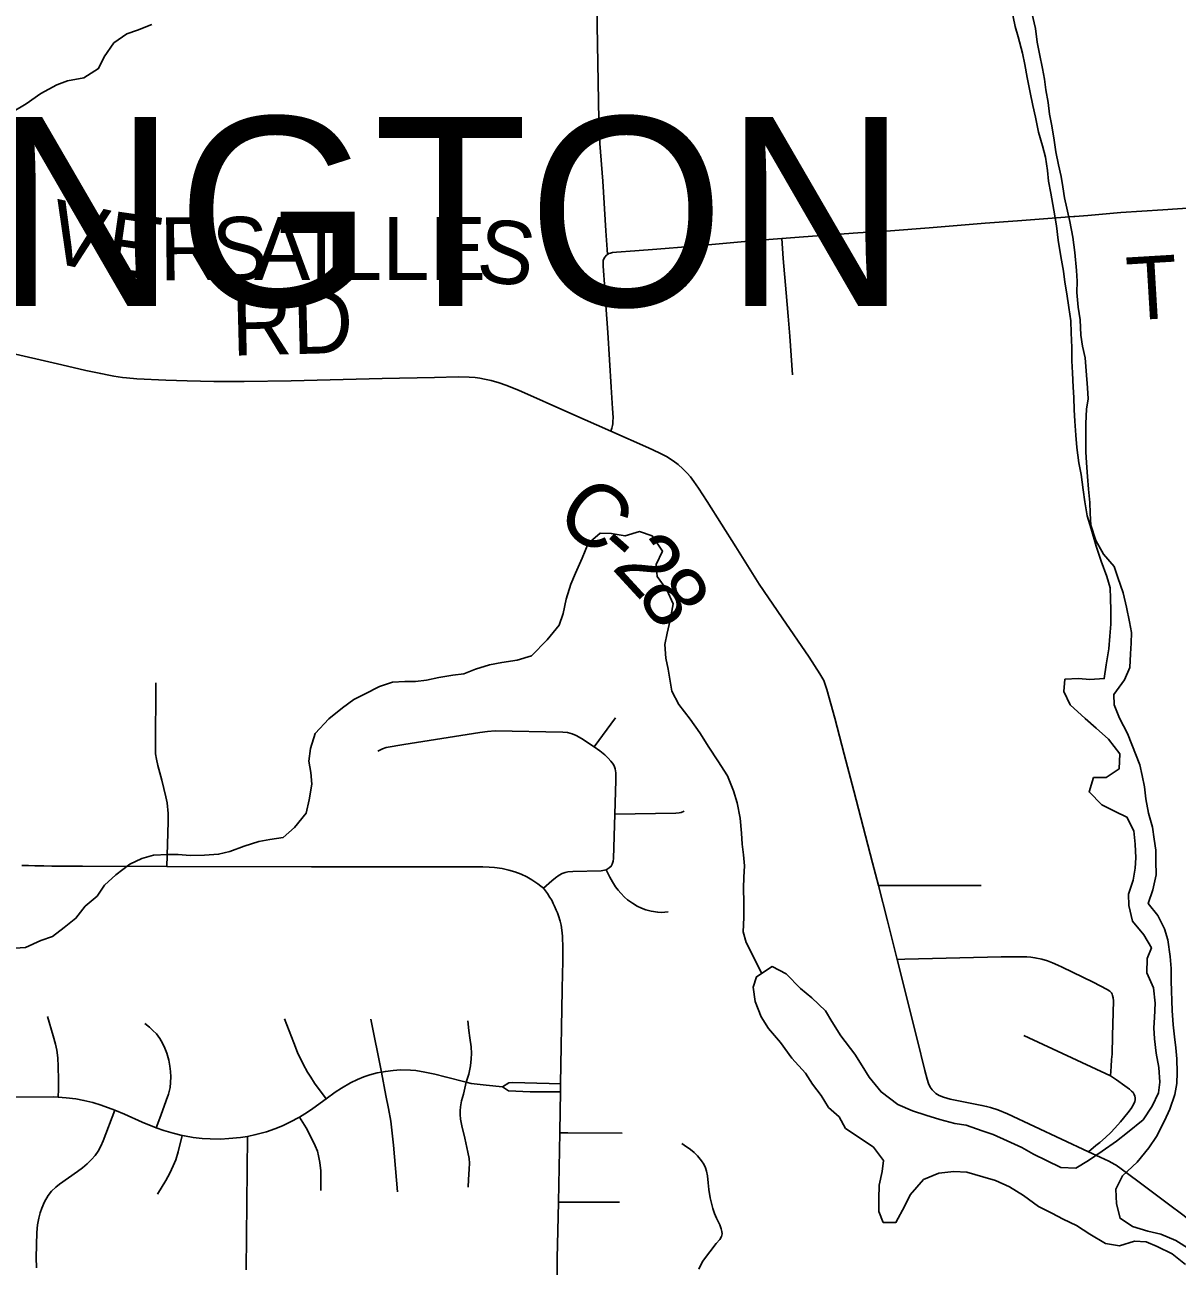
# Model space of a CAD drawing. Extents: x -87 to 2145, y -2128 to 440.
# Drawn here: x 188.58 to 215.99, y 131.1 to 160.64 of the extents above; entities that cross this region are included whole.
import ezdxf

# ---------------------------------------------------------------- set-up
doc = ezdxf.new("R2010")
doc.units = 0
for name, color, linetype in [('GM_X_City_Street', 7, 'Continuous'), ('GM_X_County_Road', 7, 'Continuous'), ('GM_X_County_Road_Text', 7, 'Continuous'), ('GM_X_Minor_Lake', 7, 'Continuous'), ('GM_X_Minor_River', 7, 'Continuous'), ('GM_X_State_Route', 7, 'Continuous'), ('GM_X_Township_Road', 7, 'Continuous'), ('GM_X_Township_Road_Text', 7, 'Continuous'), ('GM_X_Township_Text', 7, 'Continuous')]:
    doc.layers.add(name, color=color, linetype=linetype)

msp = doc.modelspace()

# ---------------------------------------------------------------- linework, layer by layer
at = {"layer": 'GM_X_City_Street'}
for p, q in [((202.122, 143.453), (202.629, 144.145)), ((197.065, 135.717), (196.816, 136.979)), ((212.348, 136.589), (214.405, 135.631)), ((193.849, 131.012), (193.876, 134.188))]:
    msp.add_line(p, q, dxfattribs=at)
for points in [[(196.983, 143.356), (197.087, 143.406), (197.18, 143.438), (197.6, 143.511), (199.408, 143.798), (199.587, 143.822), (199.769, 143.836), (201.378, 143.805), (201.488, 143.797), (201.601, 143.767), (201.697, 143.728), (201.822, 143.658), (202.122, 143.453), (202.26, 143.361), (202.378, 143.269), (202.461, 143.19), (202.524, 143.116), (202.582, 143.038), (202.612, 142.981), (202.627, 142.934), (202.638, 142.837), (202.638, 142.656), (202.617, 141.853), (202.583, 140.802), (202.575, 140.733), (202.556, 140.666), (202.53, 140.616), (202.486, 140.577), (202.413, 140.532), (202.291, 140.507), (201.614, 140.49), (201.501, 140.479), (201.439, 140.466), (201.366, 140.44), (201.296, 140.404), (201.203, 140.343), (201.116, 140.272), (200.921, 140.09)], [(202.617, 141.853), (204.066, 141.879), (204.147, 141.887), (204.195, 141.896), (204.27, 141.926)], [(202.413, 140.532), (202.5, 140.358), (202.558, 140.248), (202.63, 140.128), (202.694, 140.046), (202.756, 139.973), (202.845, 139.881), (202.918, 139.818), (203.036, 139.734), (203.147, 139.668), (203.249, 139.619), (203.354, 139.581), (203.479, 139.549), (203.638, 139.522), (203.733, 139.517), (203.807, 139.521), (203.885, 139.534)], [(208.887, 140.16), (209.226, 140.159), (211.328, 140.157)], [(209.335, 138.4), (209.514, 138.404), (211.809, 138.46), (212.301, 138.463), (212.415, 138.459), (212.51, 138.449), (212.611, 138.437), (212.772, 138.403), (212.913, 138.361), (213.03, 138.317), (213.157, 138.265), (213.262, 138.217), (213.997, 137.855), (214.329, 137.685), (214.395, 137.641)], [(213.886, 133.817), (214.063, 133.967), (214.156, 134.045), (214.286, 134.158), (214.415, 134.277), (214.51, 134.382), (214.644, 134.533), (214.822, 134.747), (214.898, 134.849), (214.955, 134.946), (214.988, 135.016), (214.998, 135.059), (214.998, 135.101), (214.988, 135.144), (214.974, 135.185), (214.946, 135.229), (214.911, 135.265), (214.859, 135.313), (214.752, 135.394), (214.554, 135.533), (214.405, 135.631), (214.424, 135.848), (214.433, 136.013), (214.445, 136.144), (214.458, 136.577), (214.478, 137.415), (214.471, 137.488), (214.458, 137.54), (214.446, 137.574), (214.432, 137.602), (214.395, 137.641)], [(189.376, 135.122), (189.381, 135.312), (189.383, 135.537), (189.378, 135.847), (189.364, 136.059), (189.341, 136.237), (189.311, 136.38), (189.252, 136.584), (189.121, 137.04)], [(191.703, 134.389), (191.814, 134.681), (191.945, 135.044), (191.998, 135.194), (192.037, 135.351), (192.05, 135.468), (192.054, 135.602), (192.046, 135.728), (192.034, 135.856), (192.006, 135.998), (191.959, 136.169), (191.915, 136.29), (191.86, 136.406), (191.794, 136.516), (191.711, 136.626), (191.628, 136.709), (191.544, 136.789), (191.437, 136.876)], [(195.748, 135.081), (195.472, 135.457), (195.383, 135.595), (195.305, 135.719), (195.206, 135.907), (195.072, 136.187), (194.977, 136.413), (194.761, 136.982)], [(199.08, 135.476), (199.142, 135.664), (199.187, 135.867), (199.202, 136.029), (199.206, 136.158), (199.197, 136.319), (199.171, 136.529), (199.14, 136.707), (199.117, 136.938)], [(188.066, 135.124), (189.267, 135.13), (189.376, 135.122), (189.563, 135.108), (189.792, 135.08), (189.987, 135.044), (190.196, 134.993), (190.401, 134.93), (190.725, 134.813), (190.955, 134.718), (191.371, 134.523), (191.703, 134.389), (191.889, 134.324), (192.109, 134.261), (192.326, 134.209), (192.379, 134.197), (192.587, 134.16), (192.798, 134.137), (192.993, 134.127), (193.238, 134.124), (193.433, 134.134), (193.709, 134.162), (193.876, 134.188), (194.077, 134.231), (194.33, 134.299), (194.531, 134.366), (194.712, 134.438), (194.889, 134.522), (195.118, 134.643), (195.304, 134.76), (195.432, 134.849), (195.748, 135.081), (195.963, 135.238), (196.115, 135.336), (196.33, 135.459), (196.492, 135.542), (196.645, 135.606), (196.787, 135.653), (196.964, 135.698), (197.065, 135.717), (197.159, 135.735), (197.34, 135.757), (197.521, 135.768), (197.753, 135.765), (197.886, 135.753), (198.097, 135.715), (198.339, 135.665), (198.578, 135.601), (199.08, 135.476), (199.199, 135.446), (199.555, 135.403), (199.942, 135.368)], [(197.445, 132.872), (197.351, 133.978), (197.316, 134.336), (197.285, 134.546), (197.235, 134.851), (197.17, 135.159), (197.065, 135.717)], [(199.128, 132.976), (199.137, 133.16), (199.155, 133.407), (199.157, 133.55), (199.148, 133.665), (199.122, 133.81), (199.048, 134.148), (198.979, 134.435), (198.946, 134.597), (198.934, 134.711), (198.934, 134.793), (198.943, 134.891), (198.971, 135.036), (199.014, 135.195), (199.08, 135.476)], [(199.942, 135.368), (200.098, 135.459), (200.18, 135.467), (201.051, 135.445), (201.327, 135.438)], [(199.942, 135.368), (200.085, 135.268), (200.6, 135.251), (201.073, 135.247), (201.323, 135.246)], [(188.859, 131.057), (188.854, 131.306), (188.87, 131.897), (188.887, 132.079), (188.915, 132.242), (188.948, 132.371), (188.987, 132.482), (189.05, 132.629), (189.135, 132.779), (189.215, 132.881), (189.319, 132.981), (189.41, 133.054), (189.837, 133.351), (189.955, 133.437), (190.065, 133.532), (190.168, 133.634), (190.252, 133.733), (190.326, 133.838), (190.391, 133.953), (190.447, 134.083), (190.725, 134.813)], [(195.621, 132.902), (195.62, 133.364), (195.6, 133.567), (195.57, 133.726), (195.54, 133.839), (195.492, 133.964), (195.413, 134.129), (195.274, 134.392), (195.118, 134.643)], [(191.739, 132.816), (191.937, 133.136), (192.031, 133.31), (192.114, 133.489), (192.171, 133.632), (192.228, 133.816), (192.326, 134.209)], [(201.305, 134.27), (201.498, 134.27), (202.791, 134.267)], [(204.619, 131.025), (204.664, 131.131), (204.712, 131.216), (204.798, 131.336), (204.877, 131.441), (205.029, 131.635), (205.115, 131.736), (205.157, 131.809), (205.17, 131.869), (205.166, 131.927), (205.149, 131.989), (205.113, 132.081), (205.034, 132.243), (204.989, 132.349), (204.949, 132.473), (204.886, 132.728), (204.852, 132.921), (204.836, 133.084), (204.822, 133.247), (204.8, 133.36), (204.774, 133.438), (204.731, 133.526), (204.677, 133.608), (204.584, 133.722), (204.505, 133.804), (204.417, 133.878), (204.27, 133.982), (204.214, 134.015)], [(201.276, 132.62), (201.555, 132.621), (202.725, 132.626)]]:
    msp.add_lwpolyline(points, dxfattribs=at)
at = {"layer": 'GM_X_County_Road'}
for points in [[(188.054, 152.873), (189.46, 152.547), (190.036, 152.415), (190.388, 152.34), (190.581, 152.3), (190.698, 152.279), (190.805, 152.26), (190.908, 152.248), (191.001, 152.237), (191.245, 152.216), (191.933, 152.179), (192.441, 152.164), (193.08, 152.152), (193.802, 152.153), (194.917, 152.169), (197.083, 152.22), (198.329, 152.248), (198.888, 152.258), (199.152, 152.252), (199.296, 152.243), (199.406, 152.228), (199.513, 152.207), (199.675, 152.172), (199.866, 152.119), (200.022, 152.064), (200.327, 151.94), (201.573, 151.391), (202.521, 150.968)], [(202.521, 150.968), (203.421, 150.575), (203.671, 150.456), (203.85, 150.363), (204.003, 150.265), (204.123, 150.175), (204.234, 150.075), (204.339, 149.968), (204.414, 149.88), (204.493, 149.774), (204.606, 149.612), (204.812, 149.296), (205.497, 148.215), (206.051, 147.326), (206.599, 146.529), (207.236, 145.594), (207.496, 145.194), (207.585, 145.038)], [(207.585, 145.038), (207.615, 144.962), (207.659, 144.818), (207.847, 144.139), (208.075, 143.283), (208.301, 142.409), (208.749, 140.696), (208.887, 140.16)], [(208.887, 140.16), (209.102, 139.319), (209.335, 138.4)], [(209.335, 138.4), (209.811, 136.504), (209.993, 135.756), (210.043, 135.55), (210.079, 135.444), (210.121, 135.358), (210.166, 135.294), (210.219, 135.237), (210.254, 135.207), (210.334, 135.158), (210.437, 135.118), (210.593, 135.075), (211.348, 134.926), (211.461, 134.902), (211.557, 134.876), (211.73, 134.817), (211.958, 134.721), (213.886, 133.817)], [(213.886, 133.817), (214.159, 133.695), (214.367, 133.595), (214.514, 133.518), (214.54, 133.5)], [(214.54, 133.5), (214.663, 133.414), (215.06, 133.123), (215.755, 132.601), (216.164, 132.298), (216.29, 132.191), (216.407, 132.073), (216.473, 131.999), (216.585, 131.861)]]:
    msp.add_lwpolyline(points, dxfattribs=at)
at = {"layer": 'GM_X_Minor_Lake'}
for points in [[(212.04, 161.094), (212.14, 160.601), (212.215, 160.348), (212.317, 159.966), (212.371, 159.694), (212.424, 159.382), (212.497, 159.03), (212.56, 158.718), (212.625, 158.436), (212.697, 158.084), (212.791, 157.761), (212.865, 157.489), (212.908, 157.168), (212.933, 156.917), (212.987, 156.635), (213.058, 156.223), (213.12, 155.851), (213.163, 155.51), (213.225, 155.128), (213.287, 154.776), (213.322, 154.515), (213.366, 154.233), (213.419, 153.912), (213.462, 153.59), (213.476, 153.31), (213.488, 152.959), (213.491, 152.639), (213.505, 152.358), (213.518, 152.017), (213.532, 151.767), (213.546, 151.476), (213.56, 151.205), (213.583, 150.874), (213.606, 150.583), (213.658, 150.212), (213.713, 149.94), (213.755, 149.569), (213.799, 149.287), (213.852, 148.956), (213.945, 148.643), (214.067, 148.23), (214.19, 147.876), (214.322, 147.513), (214.397, 147.24), (214.411, 146.99), (214.415, 146.709), (214.418, 146.379), (214.391, 146.089), (214.365, 145.789), (214.306, 145.41), (214.258, 145.081), (213.916, 145.059), (213.645, 145.086), (213.323, 145.064), (213.296, 144.774), (213.45, 144.46), (213.805, 144.131), (214.071, 143.904)], [(215.489, 140.735), (215.485, 140.996), (215.45, 141.257), (215.407, 141.549), (215.313, 141.881), (215.251, 142.223), (215.217, 142.505), (215.162, 142.776), (215.108, 143.028), (214.917, 143.513), (214.813, 143.776), (214.62, 144.141), (214.496, 144.455), (214.491, 144.705), (214.74, 145.049), (214.868, 145.347), (214.885, 145.667), (214.901, 145.927), (214.906, 146.177), (214.861, 146.428), (214.789, 146.78), (214.706, 147.123), (214.583, 147.486), (214.499, 147.749), (214.244, 148.045), (214.059, 148.37), (213.937, 148.733), (213.923, 149.014), (213.919, 149.274), (213.886, 149.586), (213.862, 149.886), (213.84, 150.217), (213.825, 150.478), (213.822, 150.799), (213.82, 151.149), (213.838, 151.489), (213.873, 151.738), (213.859, 151.999), (213.828, 152.4), (213.805, 152.711), (213.74, 152.993), (213.706, 153.254), (213.684, 153.615), (213.64, 153.917), (213.608, 154.268), (213.614, 154.538), (213.599, 154.789), (213.559, 155.22), (213.516, 155.581), (213.444, 155.954), (213.316, 156.517), (213.272, 156.779), (213.237, 157.03), (213.173, 157.302), (213.109, 157.614), (213.065, 157.895), (213.012, 158.237), (212.958, 158.508), (212.924, 158.79), (212.87, 159.091), (212.836, 159.342), (212.791, 159.594), (212.718, 159.946), (212.664, 160.228), (212.621, 160.549), (212.539, 160.922)], [(214.071, 143.904), (214.357, 143.637), (214.631, 143.29), (214.613, 142.93), (214.307, 142.727), (214.005, 142.724), (213.897, 142.386), (214.202, 142.078), (214.52, 141.921), (214.798, 141.784), (214.962, 141.459), (214.995, 141.138), (215.008, 140.817), (214.993, 140.567), (214.946, 140.288), (214.838, 139.95), (214.842, 139.679), (214.935, 139.307), (215.199, 138.98), (215.383, 138.675), (215.277, 138.417), (215.269, 138.077), (215.432, 137.722), (215.474, 137.36), (215.457, 137.02), (215.441, 136.77), (215.456, 136.509), (215.498, 136.168), (215.561, 135.826), (215.583, 135.475), (215.548, 135.225), (215.4, 134.908), (215.182, 134.583), (214.813, 134.281), (214.547, 134.077), (214.21, 133.835), (213.883, 133.612), (213.587, 133.429), (213.226, 133.448), (212.888, 133.617), (212.579, 133.764), (212.301, 133.922), (211.953, 134.08), (211.614, 134.229), (211.355, 134.316), (210.976, 134.455), (210.705, 134.492), (210.345, 134.591), (210.016, 134.69), (209.696, 134.798), (209.348, 134.947), (208.952, 135.247), (208.668, 135.595), (208.503, 135.869), (208.328, 136.144), (207.996, 136.583), (207.782, 136.919), (207.627, 137.173), (207.302, 137.482), (207.036, 137.709), (206.691, 138.058), (206.363, 138.227), (205.986, 137.986), (205.91, 137.737), (205.953, 137.396), (206.095, 137.032), (206.27, 136.757), (206.555, 136.419), (206.828, 136.052), (207.152, 135.693), (207.317, 135.428), (207.522, 135.163), (207.697, 134.878), (207.953, 134.651), (208.108, 134.377), (208.455, 134.147), (208.772, 133.929), (209.006, 133.613), (208.98, 133.353), (208.903, 133.024), (208.896, 132.704), (208.899, 132.403), (209.004, 132.14), (209.305, 132.142), (209.515, 132.538), (209.642, 132.795), (209.961, 133.158), (210.327, 133.309), (210.68, 133.351), (210.991, 133.333), (211.371, 133.223), (211.67, 133.136), (212.009, 132.987), (212.336, 132.779), (212.692, 132.519), (213.011, 132.361), (213.279, 132.214), (213.597, 132.066), (213.915, 131.858), (214.292, 131.638), (214.622, 131.58)], [(216.3, 131.499), (215.962, 131.708), (215.604, 131.857), (215.294, 131.935), (214.934, 132.044), (214.637, 132.241), (214.554, 132.584), (214.532, 132.935), (214.69, 133.252), (215.039, 133.574), (215.318, 133.918), (215.505, 134.184), (215.694, 134.56), (215.821, 134.838), (215.939, 135.185), (215.985, 135.445), (215.991, 135.705), (215.988, 136.036), (215.964, 136.297), (215.929, 136.558), (215.895, 136.839), (215.873, 137.181), (215.848, 137.882), (215.855, 138.183), (215.831, 138.464), (215.769, 138.866), (215.695, 139.128), (215.531, 139.442), (215.306, 139.728), (215.414, 140.056), (215.492, 140.415), (215.489, 140.735)], [(214.622, 131.58), (214.977, 131.692), (215.258, 131.675), (215.517, 131.569), (215.875, 131.39), (216.191, 131.141)]]:
    msp.add_lwpolyline(points, dxfattribs=at)
at = {"layer": 'GM_X_Minor_River'}
for points in [[(191.606, 160.643), (191.261, 160.512), (191.008, 160.419), (190.701, 160.207), (190.473, 159.873), (190.336, 159.596), (189.989, 159.375), (189.595, 159.306), (189.341, 159.212), (188.965, 159.002), (188.617, 158.761), (188.281, 158.56)], [(188.342, 138.667), (188.594, 138.681), (188.96, 138.851), (189.243, 138.944), (189.52, 139.157), (189.796, 139.379), (190.014, 139.664), (190.301, 139.907), (190.477, 140.162), (190.744, 140.415), (191.082, 140.667), (191.366, 140.799), (191.64, 140.882), (191.982, 140.893), (192.233, 140.896), (192.514, 140.869), (192.856, 140.88), (193.189, 140.901), (193.462, 140.964), (193.796, 141.095), (194.151, 141.206), (194.413, 141.249), (194.726, 141.301), (194.993, 141.534), (195.272, 141.877), (195.349, 142.196), (195.408, 142.565), (195.384, 142.845), (195.34, 143.117), (195.377, 143.416), (195.485, 143.774), (195.815, 144.125), (196.142, 144.387), (196.408, 144.58), (196.662, 144.714), (197.018, 144.895), (197.332, 144.996), (197.624, 145.009), (197.876, 145.012), (198.138, 145.046), (198.431, 145.108), (198.764, 145.159), (199.026, 145.193), (199.3, 145.306), (199.634, 145.407), (199.927, 145.46), (200.291, 145.52), (200.635, 145.622), (201.005, 146.002), (201.295, 146.355), (201.391, 146.633), (201.459, 146.972), (201.568, 147.329), (201.684, 147.586), (201.843, 147.943), (201.981, 148.299), (202.268, 148.542), (202.53, 148.536), (202.86, 148.477), (203.204, 148.579), (203.504, 148.481), (203.747, 148.114), (203.599, 147.798), (203.623, 147.507), (203.857, 147.191), (204.001, 146.857)], [(204.001, 146.857), (203.932, 146.468), (203.865, 146.16), (203.808, 145.891), (203.831, 145.57), (203.886, 145.308), (203.975, 144.785), (204.139, 144.461), (204.412, 144.114), (204.637, 143.788), (204.85, 143.452), (205.064, 143.126), (205.298, 142.77), (205.44, 142.406), (205.525, 142.123), (205.597, 141.761), (205.629, 141.4), (205.644, 141.139), (205.678, 140.888), (205.703, 140.627), (205.687, 140.357), (205.681, 140.097), (205.683, 139.756), (205.685, 139.396), (205.668, 139.056), (205.743, 138.803), (206.114, 138.067)]]:
    msp.add_lwpolyline(points, dxfattribs=at)
at = {"layer": 'GM_X_State_Route'}
for p, q in [((201.377, 138.325), (201.373, 138.075)), ((201.379, 138.476), (201.377, 138.325))]:
    msp.add_line(p, q, dxfattribs=at)
for points in [[(188.51, 140.636), (188.668, 140.631), (188.816, 140.627), (189.031, 140.623), (189.224, 140.621), (189.454, 140.616), (189.955, 140.618), (191.962, 140.606), (195.404, 140.6), (196.682, 140.601), (198.225, 140.601), (198.251, 140.601)], [(198.251, 140.601), (199.344, 140.601), (199.476, 140.599), (199.627, 140.591), (199.756, 140.582), (199.935, 140.558), (200.095, 140.525), (200.237, 140.485), (200.391, 140.425), (200.526, 140.361), (200.641, 140.294), (200.71, 140.248), (200.788, 140.194), (200.86, 140.139), (200.921, 140.09), (200.969, 140.029), (201.013, 139.966), (201.074, 139.868), (201.115, 139.806), (201.154, 139.728), (201.183, 139.665), (201.221, 139.574), (201.252, 139.506), (201.277, 139.437), (201.318, 139.311), (201.34, 139.213), (201.357, 139.097), (201.37, 138.953), (201.378, 138.669), (201.379, 138.501), (201.379, 138.476)], [(201.373, 138.075), (201.367, 137.676), (201.327, 135.438), (201.323, 135.246), (201.306, 134.303), (201.305, 134.27), (201.276, 132.62), (201.263, 131.943), (201.244, 131.289), (201.243, 130.937), (201.24, 130.192), (201.234, 129.323), (201.226, 128.585), (201.223, 127.215)]]:
    msp.add_lwpolyline(points, dxfattribs=at)
at = {"layer": 'GM_X_Township_Road'}
for p, q in [((212.914, 156.026), (213.436, 156.067)), ((213.436, 156.067), (213.533, 156.074))]:
    msp.add_line(p, q, dxfattribs=at)
for points in [[(202.445, 155.174), (202.436, 155.29), (202.404, 155.738), (202.33, 156.917), (202.263, 157.817), (202.245, 158.204), (202.243, 158.251), (202.241, 158.292), (202.24, 158.332), (202.239, 158.372), (202.179, 161.542)], [(213.865, 156.1), (214.657, 156.17), (215.657, 156.238), (216.702, 156.31), (216.889, 156.322), (217.007, 156.332), (217.121, 156.343), (217.239, 156.353), (217.331, 156.363), (217.435, 156.377), (217.505, 156.392), (217.571, 156.405), (217.651, 156.426), (217.735, 156.449), (217.849, 156.479), (218.133, 156.551), (218.329, 156.601), (218.459, 156.635)], [(206.59, 155.552), (207.108, 155.594), (208.395, 155.686), (209.176, 155.738), (210.094, 155.806), (211.423, 155.914), (212.197, 155.976), (212.914, 156.026)], [(213.533, 156.074), (213.557, 156.076), (213.865, 156.1)], [(202.445, 155.174), (202.475, 155.194), (202.51, 155.207), (202.564, 155.22), (202.66, 155.229), (203.096, 155.262), (203.616, 155.3), (204.399, 155.362), (205.97, 155.506), (206.59, 155.552)], [(206.845, 152.305), (206.777, 153.225), (206.743, 153.705), (206.69, 154.258), (206.622, 155.078), (206.59, 155.552)], [(202.521, 150.968), (202.547, 151.042), (202.563, 151.1), (202.567, 151.146), (202.571, 151.19), (202.573, 151.228), (202.574, 151.26), (202.574, 151.296), (202.563, 151.504), (202.53, 152.013), (202.452, 153.314), (202.404, 153.963), (202.38, 154.355), (202.336, 154.896), (202.336, 154.949), (202.338, 154.985), (202.342, 155.031), (202.354, 155.071), (202.378, 155.111), (202.418, 155.155), (202.445, 155.174)], [(191.962, 140.606), (191.991, 141.673), (191.99, 141.867), (191.966, 142.127), (191.938, 142.271), (191.838, 142.667), (191.742, 143.015), (191.712, 143.161), (191.694, 143.292), (191.689, 143.408), (191.699, 144.979)]]:
    msp.add_lwpolyline(points, dxfattribs=at)

# ---------------------------------------------------------------- texts
at = {"layer": 'GM_X_County_Road_Text'}
for s, rotation, p in [('V', 347.6763, (189.027, 155.033)), ('E', 351.8118, (190.433, 154.73)), ('R', 0.5842, (191.793, 154.553)), ('S', 0.0095, (193.021, 154.566)), ('A', 0.0131, (194.033, 154.566)), ('I', 0.0078, (195.353, 154.566)), ('L', 0.0107, (195.969, 154.567)), ('L', 0.0086, (197.091, 154.567)), ('E', 0.0107, (198.213, 154.567)), ('S', 352.2119, (199.281, 154.571)), ('RD', 1.4672, (193.511, 152.763)), ('C', 321.7358, (201.139, 148.841)), ('-', 318.5402, (202.089, 148.092)), ('2', 312.6038, (202.521, 147.713)), ('8', 304.2587, (203.111, 147.078))]:
    msp.add_text(s, height=1.5, rotation=rotation, dxfattribs=at).set_placement(p)
at = {"layer": 'GM_X_Township_Road_Text'}
msp.add_text('T', height=1.5, rotation=3.4175, dxfattribs=at).set_placement((214.829, 153.6))
at = {"layer": 'GM_X_Township_Text'}
msp.add_text('WASHINGTON', height=4.5, rotation=0, dxfattribs=at).set_placement((168.123, 153.943))

doc.saveas('drawing.dxf')
